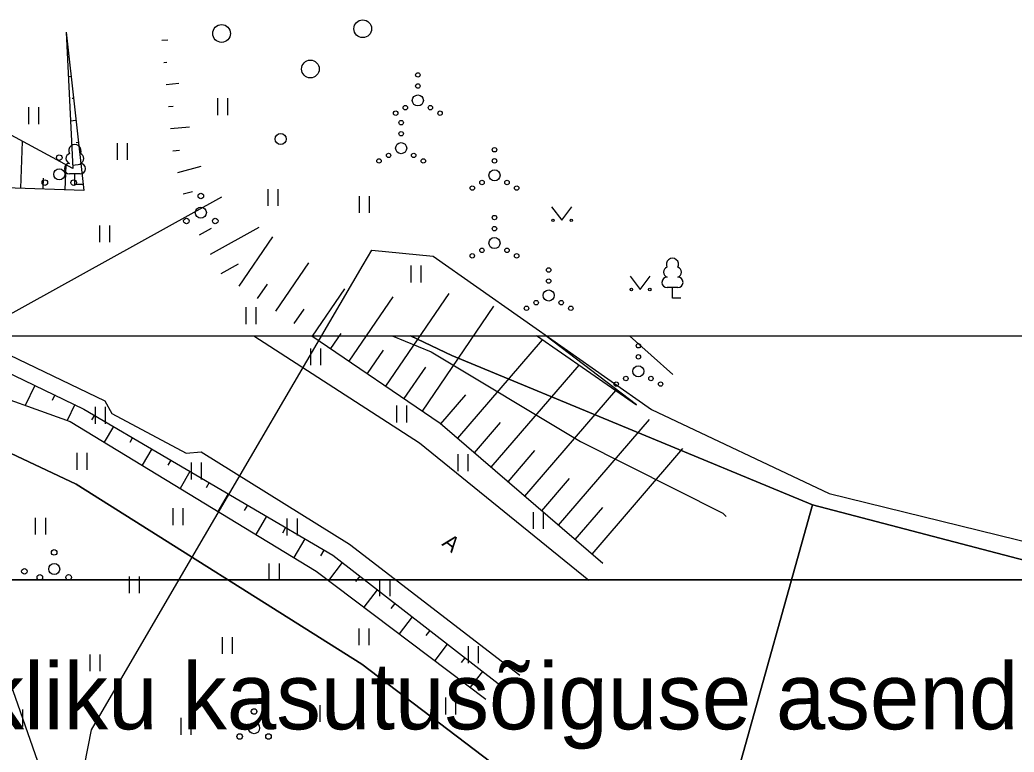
# Model space of a CAD drawing. Extents: x 554947 to 555436, y 6564938 to 6565792.
# Drawn here: x 555027.7 to 555072.52, y 6565636.15 to 6565669.14 of the extents above; entities that cross this region are included whole.
import ezdxf

# ---------------------------------------------------------------- set-up
doc = ezdxf.new("R2010")
doc.units = 0
for name, color, linetype in [('AED', 7, 'Continuous'), ('HALJASTUS', 7, 'Continuous'), ('KPKAABEL', 7, 'Continuous'), ('MPKAABEL', 7, 'Continuous'), ('PIIR', 7, 'Continuous'), ('POST', 7, 'Continuous'), ('PR_SIDE', 7, 'Continuous'), ('PUU', 7, 'Continuous'), ('RELJEEF', 7, 'Continuous'), ('TEE', 7, 'Continuous'), ('VORMISTUS_2', 7, 'Continuous')]:
    doc.layers.add(name, color=color, linetype=linetype)

msp = doc.modelspace()

# ---------------------------------------------------------------- linework, layer by layer
at = {"layer": 'AED'}
msp.add_lwpolyline([(555057.142, 6565653.162), (555055.18, 6565654.913)], dxfattribs=at)
at = {"layer": 'HALJASTUS'}
for p, q in [((555036.611, 6565665.617), (555036.611, 6565664.856)), ((555037.066, 6565665.617), (555037.066, 6565664.856)), ((555028.088, 6565665.207), (555028.088, 6565664.446)), ((555028.543, 6565665.207), (555028.543, 6565664.446)), ((555032.085, 6565663.593), (555032.085, 6565662.832)), ((555032.54, 6565663.593), (555032.54, 6565662.832)), ((555038.874, 6565661.521), (555038.874, 6565660.76)), ((555039.329, 6565661.521), (555039.329, 6565660.76)), ((555042.991, 6565661.208), (555042.991, 6565660.447)), ((555043.446, 6565661.208), (555043.446, 6565660.447)), ((555051.669, 6565660.724), (555052.133, 6565660.117)), ((555052.133, 6565660.117), (555052.578, 6565660.724)), ((555031.29, 6565659.883), (555031.29, 6565659.122)), ((555031.745, 6565659.883), (555031.745, 6565659.122)), ((555045.327, 6565658.076), (555045.327, 6565657.315)), ((555045.782, 6565658.076), (555045.782, 6565657.315)), ((555055.209, 6565657.604), (555055.672, 6565656.997)), ((555055.672, 6565656.997), (555056.118, 6565657.604)), ((555037.887, 6565656.197), (555037.887, 6565655.436)), ((555038.342, 6565656.197), (555038.342, 6565655.436)), ((555040.8, 6565654.342), (555040.8, 6565653.581)), ((555041.255, 6565654.342), (555041.255, 6565653.581)), ((555031.098, 6565651.706), (555031.098, 6565650.945)), ((555031.553, 6565651.706), (555031.553, 6565650.945)), ((555044.676, 6565651.764), (555044.676, 6565651.003)), ((555045.132, 6565651.764), (555045.132, 6565651.003)), ((555030.263, 6565649.635), (555030.263, 6565648.874)), ((555030.718, 6565649.635), (555030.718, 6565648.874)), ((555047.445, 6565649.572), (555047.445, 6565648.811)), ((555047.9, 6565649.572), (555047.9, 6565648.811)), ((555035.423, 6565649.197), (555035.423, 6565648.436)), ((555035.878, 6565649.197), (555035.878, 6565648.436)), ((555034.597, 6565647.143), (555034.597, 6565646.381)), ((555035.052, 6565647.143), (555035.052, 6565646.381)), ((555028.397, 6565646.712), (555028.397, 6565645.951)), ((555028.852, 6565646.712), (555028.852, 6565645.951)), ((555039.741, 6565646.676), (555039.741, 6565645.915)), ((555040.196, 6565646.676), (555040.196, 6565645.915)), ((555050.84, 6565646.97), (555050.84, 6565646.209)), ((555051.295, 6565646.97), (555051.295, 6565646.209)), ((555038.932, 6565644.65), (555038.932, 6565643.889)), ((555039.387, 6565644.65), (555039.387, 6565643.889)), ((555032.631, 6565644.07), (555032.631, 6565643.309)), ((555033.086, 6565644.07), (555033.086, 6565643.309)), ((555043.92, 6565643.947), (555043.92, 6565643.186)), ((555044.375, 6565643.947), (555044.375, 6565643.186)), ((555042.975, 6565641.729), (555042.975, 6565640.968)), ((555043.43, 6565641.729), (555043.43, 6565640.968)), ((555036.817, 6565641.336), (555036.817, 6565640.575)), ((555037.272, 6565641.336), (555037.272, 6565640.575)), ((555047.907, 6565640.93), (555047.907, 6565640.169)), ((555048.362, 6565640.93), (555048.362, 6565640.169)), ((555030.852, 6565640.558), (555030.852, 6565639.797)), ((555031.307, 6565640.558), (555031.307, 6565639.797)), ((555046.886, 6565638.615), (555046.886, 6565637.853)), ((555047.341, 6565638.615), (555047.341, 6565637.853)), ((555040.764, 6565638.275), (555040.764, 6565637.514)), ((555041.219, 6565638.275), (555041.219, 6565637.514)), ((555027.824, 6565638.07), (555027.824, 6565637.309)), ((555028.279, 6565638.07), (555028.279, 6565637.309)), ((555034.953, 6565637.697), (555034.953, 6565636.936)), ((555035.408, 6565637.697), (555035.408, 6565636.936))]:
    msp.add_line(p, q, dxfattribs=at)
msp.add_lwpolyline([(555055.505, 6565651.803), (555051.413, 6565654.913)], dxfattribs=at)
for centre, radius in [((555043.157, 6565668.742), 0.4), ((555036.795, 6565668.531), 0.4), ((555040.797, 6565666.929), 0.4), ((555045.644, 6565666.663), 0.1), ((555045.644, 6565666.163), 0.1), ((555045.644, 6565665.513), 0.25), ((555044.644, 6565664.938), 0.1), ((555045.079, 6565665.188), 0.1), ((555046.209, 6565665.188), 0.1), ((555046.644, 6565664.938), 0.1), ((555044.89, 6565664.513), 0.1), ((555044.89, 6565664.013), 0.1), ((555044.89, 6565663.363), 0.25), ((555049.099, 6565663.291), 0.1), ((555043.89, 6565662.788), 0.1), ((555044.325, 6565663.038), 0.1), ((555045.455, 6565663.038), 0.1), ((555045.89, 6565662.788), 0.1), ((555049.099, 6565662.791), 0.1), ((555049.099, 6565662.141), 0.25), ((555048.534, 6565661.816), 0.1), ((555049.664, 6565661.816), 0.1), ((555048.099, 6565661.566), 0.1), ((555050.099, 6565661.566), 0.1), ((555049.097, 6565660.237), 0.1), ((555051.732, 6565660.117), 0.055), ((555052.561, 6565660.117), 0.055), ((555049.097, 6565659.737), 0.1), ((555049.097, 6565659.087), 0.25), ((555048.532, 6565658.762), 0.1), ((555049.662, 6565658.762), 0.1), ((555048.097, 6565658.512), 0.1), ((555050.097, 6565658.512), 0.1), ((555051.541, 6565657.876), 0.1), ((555051.541, 6565657.376), 0.1), ((555051.541, 6565656.726), 0.25), ((555055.271, 6565656.997), 0.055), ((555056.1, 6565656.997), 0.055), ((555050.541, 6565656.151), 0.1), ((555050.976, 6565656.401), 0.1), ((555052.106, 6565656.401), 0.1), ((555052.541, 6565656.151), 0.1), ((555055.586, 6565654.461), 0.1), ((555055.586, 6565653.961), 0.1), ((555055.586, 6565653.311), 0.25), ((555055.021, 6565652.986), 0.1), ((555056.151, 6565652.986), 0.1), ((555054.586, 6565652.736), 0.1), ((555056.586, 6565652.736), 0.1)]:
    msp.add_circle(centre, radius, dxfattribs=at)
at = {"layer": 'KPKAABEL'}
msp.add_lwpolyline([(555022.085, 6565654.913), (555021.622, 6565652.627), (555021.526, 6565649.765), (555022.786, 6565647.231), (555026.485, 6565641.465), (555030.606, 6565629.728), (555035.378, 6565618.813), (555040.844, 6565608.057), (555047.089, 6565597.805), (555053.567, 6565587.292), (555056.073, 6565583.696), (555062.108, 6565572.667), (555068.248, 6565560.982), (555073.771, 6565549.852), (555080.106, 6565537.978), (555085.958, 6565527.605), (555092.403, 6565515.607), (555098.402, 6565504.536), (555104.641, 6565492.438), (555110.839, 6565480.82), (555116.697, 6565469.072), (555121.821, 6565458.116), (555126.894, 6565446.731), (555132.737, 6565435.388)], dxfattribs=at)
at = {"layer": 'MPKAABEL'}
msp.add_lwpolyline([(555044.483, 6565654.913), (555046.244, 6565654.185), (555052.975, 6565650.153), (555059.391, 6565646.912), (555059.541, 6565646.762)], dxfattribs=at)
at = {"layer": 'PIIR'}
for points in [[(555016.055, 6565654.913), (555030.24, 6565648.23), (555043.11, 6565640.11), (555053.62, 6565632.14), (555056.61, 6565622.91), (555057.22, 6565600.73), (555060.42, 6565583.26), (555065.78, 6565566.7), (555076.76, 6565542.38), (555113.82, 6565475.68), (554946.63, 6565420.78), (554981.01, 6565316.76), (555160.07, 6565375.54), (555166.64, 6565360.5), (555167.67, 6565357.913)], [(555045.31, 6565654.913), (555047.17, 6565654.02), (555063.43, 6565647.29), (555056.61, 6565622.91), (555053.62, 6565632.14), (555043.11, 6565640.11), (555030.24, 6565648.23), (555016.055, 6565654.913)], [(555140.201, 6565654.913), (555137.2, 6565645.72), (555136.5, 6565633.07), (555130.73, 6565621.32), (555129.77, 6565611.2), (555114.24, 6565634), (555063.43, 6565647.29), (555047.17, 6565654.02), (555045.31, 6565654.913)], [(555144.16, 6565410.6), (555124.27, 6565454.45), (555113.82, 6565475.68), (555076.76, 6565542.38), (555065.78, 6565566.7), (555060.42, 6565583.26), (555057.22, 6565600.73), (555056.61, 6565622.91), (555063.43, 6565647.29), (555114.24, 6565634), (555129.77, 6565611.2), (555130.73, 6565621.32), (555138.66, 6565615.26), (555160.12, 6565598.86), (555193.24, 6565604.68), (555193.7, 6565602.7), (555225.47, 6565605.89), (555234.35, 6565605.6), (555251.24, 6565598.48), (555330.71, 6565538.85), (555343.81, 6565536.56), (555350.68, 6565540.44), (555361.56, 6565549.57), (555393.069, 6565582.099)]]:
    msp.add_lwpolyline(points, dxfattribs=at)
at = {"layer": 'POST'}
msp.add_circle((555039.46, 6565663.773), 0.25, dxfattribs=at)
at = {"layer": 'PR_SIDE'}
msp.add_lwpolyline([(555074.812, 6565550.025), (555070.293, 6565559.111), (555066.617, 6565567.361), (555061.392, 6565583.505), (555059.394, 6565594.411), (555058.991, 6565594.89), (555051.547, 6565599.57), (555045.662, 6565603.031), (555041.98, 6565609.132), (555036.735, 6565619.454), (555032.194, 6565629.84), (555030.448, 6565634.707), (555030.925, 6565637.158), (555034.991, 6565644.113), (555043.172, 6565658.105), (555043.563, 6565658.774), (555046.326, 6565658.494), (555056.182, 6565651.59), (555064.179, 6565647.804), (555084.437, 6565642.829), (555092.497, 6565648.433), (555092.737, 6565648.737), (555092.881, 6565649.42), (555093.272, 6565650.246)], dxfattribs=at)
at = {"layer": 'PUU'}
for p, q in [((555030.422, 6565662.201), (555029.942, 6565662.201)), ((555030.182, 6565661.726), (555030.182, 6565662.201)), ((555030.562, 6565661.726), (555030.182, 6565661.726)), ((555057.361, 6565657.08), (555056.881, 6565657.08)), ((555057.121, 6565656.605), (555057.121, 6565657.08)), ((555057.501, 6565656.605), (555057.121, 6565656.605))]:
    msp.add_line(p, q, dxfattribs=at)
for centre, radius in [((555029.476, 6565662.937), 0.125), ((555029.476, 6565662.187), 0.25), ((555028.826, 6565661.812), 0.125), ((555030.126, 6565661.812), 0.125), ((555035.859, 6565661.208), 0.125), ((555035.859, 6565660.458), 0.25), ((555035.209, 6565660.083), 0.125), ((555036.509, 6565660.083), 0.125), ((555029.249, 6565645.151), 0.125), ((555027.906, 6565644.299), 0.125), ((555029.249, 6565644.401), 0.25), ((555028.599, 6565644.026), 0.125), ((555029.899, 6565644.026), 0.125), ((555038.26, 6565637.984), 0.125), ((555038.26, 6565637.234), 0.25), ((555037.61, 6565636.859), 0.125), ((555038.91, 6565636.859), 0.125)]:
    msp.add_circle(centre, radius, dxfattribs=at)
for centre, radius, start, end in [((555030.182, 6565663.246), 0.277, 332.5799, 207.4201), ((555030.012, 6565662.899), 0.233, 109.0217, 253.1415), ((555030.352, 6565662.899), 0.233, 286.8508, 70.9859), ((555029.944, 6565662.439), 0.238, 90.0016, 269.3953), ((555030.419, 6565662.439), 0.238, 270.6047, 89.9984), ((555057.121, 6565658.125), 0.277, 332.5799, 207.4201), ((555056.951, 6565657.777), 0.233, 109.0217, 253.1415), ((555057.292, 6565657.777), 0.233, 286.8508, 70.9859), ((555056.884, 6565657.317), 0.238, 90.0016, 269.3953), ((555057.359, 6565657.317), 0.238, 270.6047, 89.9984)]:
    msp.add_arc(centre, radius, start, end, dxfattribs=at)
at = {"layer": 'RELJEEF'}
for p, q in [((555034.094, 6565668.222), (555034.378, 6565668.251)), ((555029.894, 6565667.589), (555029.875, 6565667.587)), ((555034.194, 6565667.227), (555034.322, 6565667.24)), ((555030.005, 6565666.595), (555029.88, 6565666.581)), ((555034.294, 6565666.232), (555034.863, 6565666.29)), ((555030.116, 6565665.601), (555030.06, 6565665.595)), ((555034.395, 6565665.237), (555034.608, 6565665.259)), ((555030.227, 6565664.607), (555029.978, 6565664.579)), ((555034.495, 6565664.242), (555035.348, 6565664.328)), ((555027.747, 6565661.559), (555027.82, 6565663.662)), ((555030.338, 6565663.613), (555030.244, 6565663.603)), ((555034.595, 6565663.247), (555034.893, 6565663.277)), ((555029.745, 6565661.489), (555029.785, 6565662.602)), ((555030.448, 6565662.62), (555030.075, 6565662.578)), ((555034.815, 6565662.274), (555035.879, 6565662.546)), ((555028.746, 6565661.524), (555028.763, 6565662.006)), ((555025.494, 6565654.913), (555036.813, 6565661.164)), ((555035.063, 6565661.305), (555035.486, 6565661.413)), ((555035.804, 6565659.465), (555036.34, 6565659.761)), ((555036.288, 6565658.589), (555038.489, 6565659.805)), ((555037.592, 6565657.146), (555039.103, 6565659.364)), ((555036.771, 6565657.714), (555037.556, 6565658.148)), ((555039.245, 6565656.02), (555040.728, 6565658.196)), ((555038.419, 6565656.583), (555038.868, 6565657.242)), ((555040.898, 6565654.894), (555042.352, 6565657.028)), ((555042.551, 6565653.768), (555044.529, 6565656.67)), ((555044.204, 6565652.642), (555047.053, 6565656.823)), ((555040.072, 6565655.457), (555040.512, 6565656.103)), ((555045.856, 6565651.515), (555049.075, 6565656.24)), ((555041.724, 6565654.331), (555042.187, 6565655.01)), ((555047.438, 6565650.296), (555051.257, 6565654.729)), ((555043.377, 6565653.205), (555044.101, 6565654.267)), ((555045.03, 6565652.078), (555045.997, 6565653.498)), ((555048.953, 6565648.99), (555052.911, 6565653.584)), ((555028.377, 6565652.677), (555027.942, 6565651.775)), ((555029.278, 6565652.243), (555029.161, 6565652)), ((555046.68, 6565650.949), (555047.805, 6565652.254)), ((555050.468, 6565647.685), (555054.564, 6565652.439)), ((555030.179, 6565651.808), (555029.835, 6565651.095)), ((555031.059, 6565651.335), (555030.935, 6565651.125)), ((555051.983, 6565646.379), (555056.079, 6565651.133)), ((555031.921, 6565650.828), (555031.502, 6565650.115)), ((555048.195, 6565649.643), (555049.362, 6565650.997)), ((555032.783, 6565650.322), (555032.655, 6565650.104)), ((555033.646, 6565649.816), (555033.212, 6565649.076)), ((555053.498, 6565645.074), (555057.594, 6565649.828)), ((555049.71, 6565648.338), (555050.919, 6565649.74)), ((555034.508, 6565649.309), (555034.375, 6565649.084)), ((555035.37, 6565648.803), (555034.921, 6565648.037)), ((555051.225, 6565647.032), (555052.475, 6565648.482)), ((555036.233, 6565648.297), (555036.096, 6565648.063)), ((555037.095, 6565647.79), (555036.63, 6565646.998)), ((555037.957, 6565647.284), (555037.816, 6565647.042)), ((555052.741, 6565645.727), (555053.99, 6565647.177)), ((555038.82, 6565646.778), (555038.339, 6565645.959)), ((555039.682, 6565646.271), (555039.536, 6565646.022)), ((555040.544, 6565645.765), (555040.048, 6565644.92)), ((555041.407, 6565645.258), (555041.256, 6565645.001)), ((555042.23, 6565644.695), (555041.608, 6565643.893)), ((555043.02, 6565644.082), (555042.836, 6565643.845)), ((555043.81, 6565643.469), (555043.206, 6565642.69)), ((555044.6, 6565642.855), (555044.422, 6565642.625)), ((555045.39, 6565642.242), (555044.804, 6565641.487)), ((555046.18, 6565641.629), (555046.007, 6565641.406)), ((555046.97, 6565641.016), (555046.402, 6565640.284)), ((555047.76, 6565640.403), (555047.592, 6565640.187)), ((555048.55, 6565639.79), (555048, 6565639.082))]:
    msp.add_line(p, q, dxfattribs=at)
for points in [[(555029.783, 6565668.583), (555030.578, 6565661.46), (555027.05, 6565661.583), (555020.786, 6565664.508)], [(555029.783, 6565668.583), (555030.081, 6565662.441), (555021.007, 6565667.338)], [(555017.568, 6565657.887), (555030.588, 6565651.611), (555041.809, 6565645.022), (555049.395, 6565639.133)], [(555016.649, 6565655.832), (555029.972, 6565651.046), (555041.058, 6565644.307), (555048.71, 6565638.547)], [(555040.87, 6565654.913), (555046.65, 6565650.974), (555053.976, 6565644.662)], [(555055.507, 6565651.786), (555050.991, 6565654.913)]]:
    msp.add_lwpolyline(points, dxfattribs=at)
at = {"layer": 'TEE'}
for points in [[(555017.828, 6565658.565), (555031.536, 6565651.986), (555031.846, 6565651.41), (555035.205, 6565649.618), (555035.879, 6565649.677), (555042.559, 6565645.526), (555050.244, 6565639.614)], [(555038.252, 6565654.913), (555045.718, 6565650.093), (555053.358, 6565643.906)]]:
    msp.add_lwpolyline(points, dxfattribs=at)
at = {"layer": 'VORMISTUS_2'}
for points in [[(554999.363, 6565654.913), (555209.363, 6565654.913), (555209.363, 6565357.913), (554999.363, 6565357.913)], [(555009.363, 6565368.913), (555199.363, 6565368.913), (555199.363, 6565643.913), (555009.363, 6565643.913)], [(555009.363, 6565643.913), (555199.363, 6565643.913), (555199.363, 6565368.913), (555009.363, 6565368.913)]]:
    msp.add_lwpolyline(points, close=True, dxfattribs=at)

# ---------------------------------------------------------------- texts
at = {"layer": 'TEE'}
msp.add_text('A', height=0.7, rotation=321.6468, dxfattribs=at).set_placement((555046.687, 6565645.499))
at = {"layer": 'VORMISTUS_2'}
msp.add_text('Isikliku kasutusõiguse asendiplaan', height=3, dxfattribs=at).set_placement((555021.874, 6565637.182))

doc.saveas('drawing.dxf')
